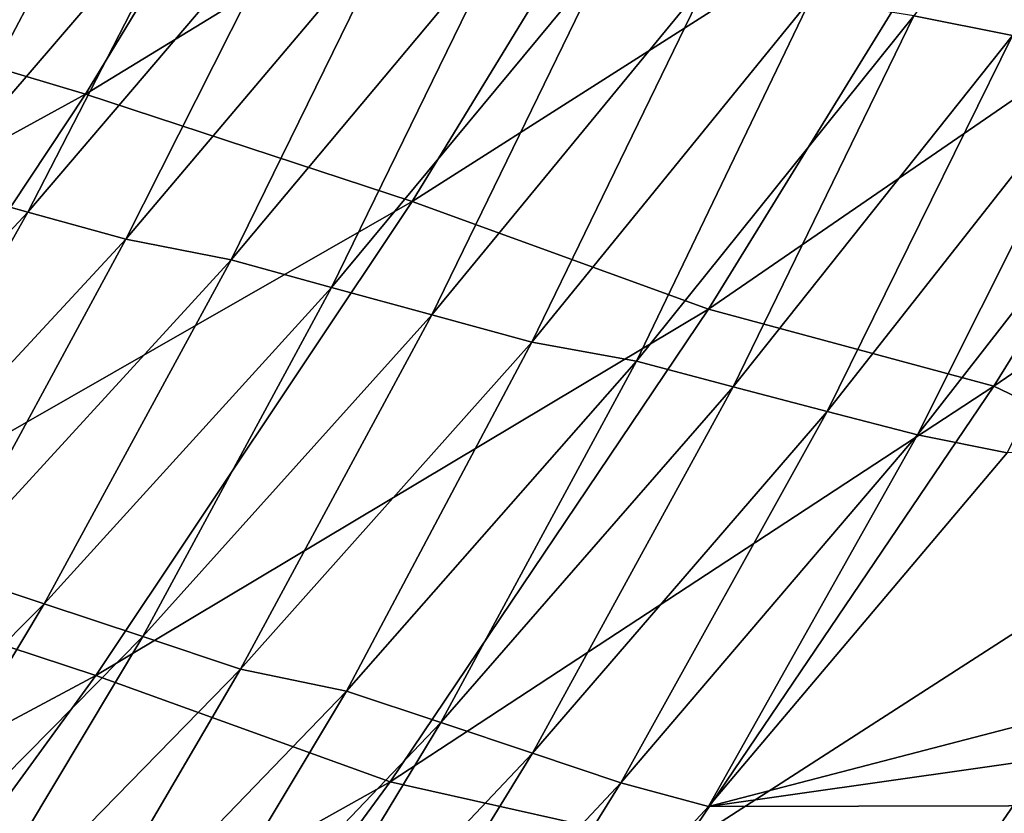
# Model space of a CAD drawing. Header units: metres. Extents: x -46 to 104, y -30 to 30.
# Tile 639 of 656: x 100.04 to 101.38, y -8.37 to -7.29. Entities that reach past the tile are written whole.
import ezdxf

# ---------------------------------------------------------------- set-up
doc = ezdxf.new("R2010")
doc.units = ezdxf.units.M
doc.layers.add('solid_26_000_502_XXX', color=7, linetype='CONTINUOUS')

msp = doc.modelspace()

# ---------------------------------------------------------------- linework, layer by layer
at = {"layer": 'solid_26_000_502_XXX'}
for points in [[(100.531868, -6.72369, 279.841217), (100.126709, -7.390388, 280.000122), (99.64164, -7.245193, 279.272003)], [(100.978775, -6.870046, 280.594177), (100.126709, -7.390388, 280.000122), (100.531868, -6.72369, 279.841217)], [(101.614746, -6.793312, 289.029205), (101.255287, -7.28377, 289.189911), (101.389587, -7.31041, 289.135803)], [(100.978775, -6.870046, 280.594177), (100.571655, -7.536503, 280.754517), (100.126709, -7.390388, 280.000122)], [(101.384888, -7.018396, 281.37146), (100.571655, -7.536503, 280.754517), (100.978775, -6.870046, 280.594177)], [(99.923546, -6.995544, 289.121887), (99.671928, -7.446193, 289.359009), (100.039253, -7.023908, 289.179382)], [(100.039253, -7.023908, 289.179382), (99.671928, -7.446193, 289.359009), (99.792572, -7.47972, 289.405975)], [(100.039253, -7.023908, 289.179382), (99.792572, -7.47972, 289.405975), (100.161354, -7.053189, 289.226135)], [(101.384888, -7.018396, 281.37146), (100.975296, -7.683344, 281.533875), (100.571655, -7.536503, 280.754517)], [(101.766418, -7.139263, 282.165161), (100.975296, -7.683344, 281.533875), (101.384888, -7.018396, 281.37146)], [(100.161354, -7.053189, 289.226135), (99.792572, -7.47972, 289.405975), (99.918297, -7.514761, 289.441925)], [(100.161354, -7.053189, 289.226135), (99.918297, -7.514761, 289.441925), (100.288757, -7.083351, 289.261841)], [(100.288757, -7.083351, 289.261841), (99.918297, -7.514761, 289.441925), (100.048203, -7.550974, 289.466644)], [(100.288757, -7.083351, 289.261841), (100.048203, -7.550974, 289.466644), (100.420532, -7.114083, 289.286316)], [(100.420532, -7.114083, 289.286316), (100.048203, -7.550974, 289.466644), (100.181328, -7.588024, 289.47995)], [(100.420532, -7.114083, 289.286316), (100.181328, -7.588024, 289.47995), (100.555717, -7.14509, 289.299347)], [(100.555717, -7.14509, 289.299347), (100.181328, -7.588024, 289.47995), (100.324989, -7.616125, 289.477753)], [(100.555717, -7.14509, 289.299347), (100.324989, -7.616125, 289.477753), (100.697266, -7.171124, 289.299011)], [(101.766418, -7.139263, 282.165161), (101.364235, -7.78791, 282.32547), (100.975296, -7.683344, 281.533875)], [(102.085762, -7.294034, 282.987976), (101.364235, -7.78791, 282.32547), (101.766418, -7.139263, 282.165161)], [(100.697266, -7.171124, 289.299011), (100.324989, -7.616125, 289.477753), (100.461678, -7.65368, 289.468109)], [(100.697266, -7.171124, 289.299011), (100.461678, -7.65368, 289.468109), (100.836273, -7.201715, 289.289093)], [(100.836273, -7.201715, 289.289093), (100.461678, -7.65368, 289.468109), (100.598602, -7.691069, 289.447083)], [(100.836273, -7.201715, 289.289093), (100.598602, -7.691069, 289.447083), (100.975639, -7.231723, 289.267761)], [(100.975639, -7.231723, 289.267761), (100.598602, -7.691069, 289.447083), (100.734749, -7.727973, 289.414856)], [(100.975639, -7.231723, 289.267761), (100.734749, -7.727973, 289.414856), (101.114334, -7.26088, 289.235229)], [(100.126709, -7.390388, 280.000122), (99.214249, -7.890403, 279.450958), (99.64164, -7.245193, 279.272003)], [(101.114334, -7.26088, 289.235229), (100.734749, -7.727973, 289.414856), (100.877441, -7.754197, 289.367645)], [(101.114334, -7.26088, 289.235229), (100.877441, -7.754197, 289.367645), (101.255287, -7.28377, 289.189911)], [(101.255287, -7.28377, 289.189911), (100.877441, -7.754197, 289.367645), (101.009102, -7.789057, 289.313812)], [(101.255287, -7.28377, 289.189911), (101.009102, -7.789057, 289.313812), (101.389587, -7.31041, 289.135803)], [(102.085762, -7.294034, 282.987976), (101.679726, -7.938967, 283.151764), (101.364235, -7.78791, 282.32547)], [(101.389587, -7.31041, 289.135803), (101.009102, -7.789057, 289.313812), (101.137024, -7.822561, 289.249756)], [(101.389587, -7.31041, 289.135803), (101.137024, -7.822561, 289.249756), (101.52018, -7.335509, 289.071472)], [(101.52018, -7.335509, 289.071472), (101.137024, -7.822561, 289.249756), (101.260269, -7.854454, 289.175934)], [(101.52018, -7.335509, 289.071472), (101.260269, -7.854454, 289.175934), (101.646118, -7.35887, 288.997406)], [(101.646118, -7.35887, 288.997406), (101.260269, -7.854454, 289.175934), (101.382195, -7.879052, 289.090942)], [(100.126709, -7.390388, 280.000122), (99.697693, -8.036498, 280.180054), (99.214249, -7.890403, 279.450958)], [(100.571655, -7.536503, 280.754517), (99.697693, -8.036498, 280.180054), (100.126709, -7.390388, 280.000122)], [(99.918297, -7.514761, 289.441925), (99.659782, -7.966613, 289.662628), (100.048203, -7.550974, 289.466644)], [(100.571655, -7.536503, 280.754517), (100.140579, -8.182152, 280.936005), (99.697693, -8.036498, 280.180054)], [(100.975296, -7.683344, 281.533875), (100.140579, -8.182152, 280.936005), (100.571655, -7.536503, 280.754517)], [(100.048203, -7.550974, 289.466644), (99.659782, -7.966613, 289.662628), (99.790581, -8.009562, 289.676453)], [(100.048203, -7.550974, 289.466644), (99.790581, -8.009562, 289.676453), (100.181328, -7.588024, 289.47995)], [(100.181328, -7.588024, 289.47995), (99.790581, -8.009562, 289.676453), (99.936386, -8.040057, 289.672211)], [(100.181328, -7.588024, 289.47995), (99.936386, -8.040057, 289.672211), (100.324989, -7.616125, 289.477753)], [(100.324989, -7.616125, 289.477753), (99.936386, -8.040057, 289.672211), (100.070435, -8.084414, 289.663147)], [(100.324989, -7.616125, 289.477753), (100.070435, -8.084414, 289.663147), (100.461678, -7.65368, 289.468109)], [(100.461678, -7.65368, 289.468109), (100.070435, -8.084414, 289.663147), (100.204575, -8.129015, 289.6427)], [(100.461678, -7.65368, 289.468109), (100.204575, -8.129015, 289.6427), (100.598602, -7.691069, 289.447083)], [(100.975296, -7.683344, 281.533875), (100.541687, -8.327192, 281.717529), (100.140579, -8.182152, 280.936005)], [(101.364235, -7.78791, 282.32547), (100.541687, -8.327192, 281.717529), (100.975296, -7.683344, 281.533875)], [(100.598602, -7.691069, 289.447083), (100.204575, -8.129015, 289.6427), (100.33783, -8.173488, 289.611053)], [(100.598602, -7.691069, 289.447083), (100.33783, -8.173488, 289.611053), (100.734749, -7.727973, 289.414856)], [(100.734749, -7.727973, 289.414856), (100.33783, -8.173488, 289.611053), (100.482239, -8.20335, 289.56192)], [(100.734749, -7.727973, 289.414856), (100.482239, -8.20335, 289.56192), (100.877441, -7.754197, 289.367645)], [(100.877441, -7.754197, 289.367645), (100.482239, -8.20335, 289.56192), (100.610886, -8.246246, 289.508667)], [(100.877441, -7.754197, 289.367645), (100.610886, -8.246246, 289.508667), (101.009102, -7.789057, 289.313812)], [(100.975563, -8.360788, 289.287018), (103.021019, -8.069674, 287.884552), (103.220039, -7.777151, 287.799683)], [(101.382195, -7.879052, 289.090942), (100.975563, -8.360788, 289.287018), (103.220039, -7.777151, 287.799683)], [(101.364235, -7.78791, 282.32547), (100.938965, -8.416127, 282.506226), (100.541687, -8.327192, 281.717529)], [(101.009102, -7.789057, 289.313812), (100.610886, -8.246246, 289.508667), (100.735748, -8.287972, 289.44519)], [(101.009102, -7.789057, 289.313812), (100.735748, -8.287972, 289.44519), (101.137024, -7.822561, 289.249756)], [(101.679726, -7.938967, 283.151764), (100.938965, -8.416127, 282.506226), (101.364235, -7.78791, 282.32547)], [(101.137024, -7.822561, 289.249756), (100.735748, -8.287972, 289.44519), (100.855919, -8.328212, 289.371948)], [(101.137024, -7.822561, 289.249756), (100.855919, -8.328212, 289.371948), (101.260269, -7.854454, 289.175934)], [(101.260269, -7.854454, 289.175934), (100.855919, -8.328212, 289.371948), (100.975563, -8.360788, 289.287018)], [(101.260269, -7.854454, 289.175934), (100.975563, -8.360788, 289.287018), (101.382195, -7.879052, 289.090942)], [(101.679726, -7.938967, 283.151764), (101.250526, -8.56301, 283.336151), (100.938965, -8.416127, 282.506226)], [(101.97641, -8.050623, 283.988373), (101.250526, -8.56301, 283.336151), (101.679726, -7.938967, 283.151764)], [(100.140579, -8.182152, 280.936005), (99.245796, -8.660557, 280.380646), (99.697693, -8.036498, 280.180054)], [(99.936386, -8.040057, 289.672211), (99.663567, -8.492791, 289.873688), (100.070435, -8.084414, 289.663147)], [(101.97641, -8.050623, 283.988373), (101.553314, -8.657793, 284.171692), (101.250526, -8.56301, 283.336151)], [(100.975563, -8.360788, 289.287018), (102.816628, -8.356725, 287.974335), (103.021019, -8.069674, 287.884552)], [(100.070435, -8.084414, 289.663147), (99.663567, -8.492791, 289.873688), (99.794609, -8.544409, 289.854095)], [(100.070435, -8.084414, 289.663147), (99.794609, -8.544409, 289.854095), (100.204575, -8.129015, 289.6427)], [(100.204575, -8.129015, 289.6427), (99.794609, -8.544409, 289.854095), (99.924622, -8.596248, 289.823303)], [(100.204575, -8.129015, 289.6427), (99.924622, -8.596248, 289.823303), (100.33783, -8.173488, 289.611053)], [(100.140579, -8.182152, 280.936005), (99.686546, -8.805516, 281.138245), (99.245796, -8.660557, 280.380646)], [(100.541687, -8.327192, 281.717529), (99.686546, -8.805516, 281.138245), (100.140579, -8.182152, 280.936005)], [(100.33783, -8.173488, 289.611053), (99.924622, -8.596248, 289.823303), (100.070717, -8.630062, 289.772186)], [(100.33783, -8.173488, 289.611053), (100.070717, -8.630062, 289.772186), (100.482239, -8.20335, 289.56192)], [(100.482239, -8.20335, 289.56192), (100.070717, -8.630062, 289.772186), (100.195992, -8.680787, 289.719818)], [(100.482239, -8.20335, 289.56192), (100.195992, -8.680787, 289.719818), (100.610886, -8.246246, 289.508667)], [(100.610886, -8.246246, 289.508667), (100.195992, -8.680787, 289.719818), (100.317429, -8.730523, 289.657227)], [(100.610886, -8.246246, 289.508667), (100.317429, -8.730523, 289.657227), (100.735748, -8.287972, 289.44519)], [(100.735748, -8.287972, 289.44519), (100.317429, -8.730523, 289.657227), (100.434135, -8.778895, 289.584869)], [(100.735748, -8.287972, 289.44519), (100.434135, -8.778895, 289.584869), (100.855919, -8.328212, 289.371948)], [(100.541687, -8.327192, 281.717529), (100.08506, -8.948452, 281.922028), (99.686546, -8.805516, 281.138245)], [(100.938965, -8.416127, 282.506226), (100.08506, -8.948452, 281.922028), (100.541687, -8.327192, 281.717529)], [(100.855919, -8.328212, 289.371948), (100.434135, -8.778895, 289.584869), (100.550468, -8.820033, 289.500641)], [(100.855919, -8.328212, 289.371948), (100.550468, -8.820033, 289.500641), (100.975563, -8.360788, 289.287018)], [(100.550468, -8.820033, 289.500641), (102.606918, -8.638268, 288.069), (102.816628, -8.356725, 287.974335)], [(100.975563, -8.360788, 289.287018), (100.550468, -8.820033, 289.500641), (102.816628, -8.356725, 287.974335)]]:
    msp.add_3dface(points, dxfattribs=at)

doc.saveas('drawing.dxf')
